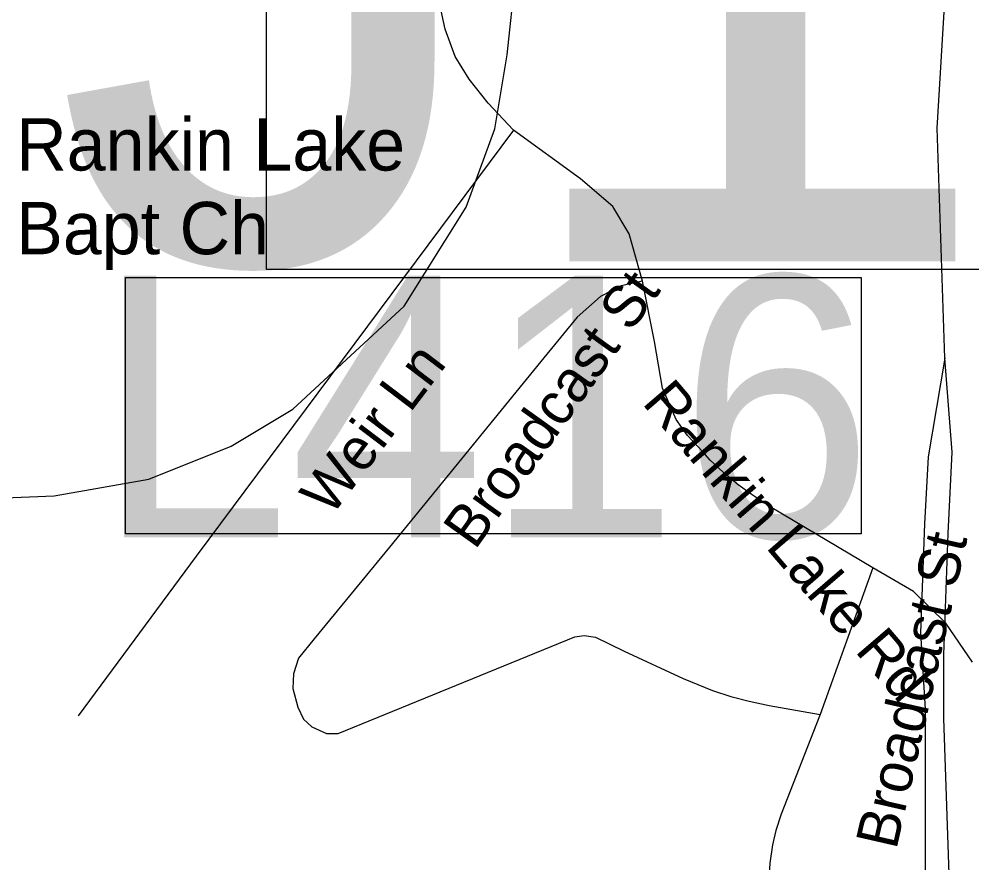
# Model space of a CAD drawing. Extents: x 1268485 to 1426702, y 514839 to 616766.
# Drawn here: x 1345699 to 1347193, y 566152 to 567474 of the extents above; entities that cross this region are included whole.
import ezdxf

# ---------------------------------------------------------------- set-up
doc = ezdxf.new("R2010")
doc.units = 0
for name, color, linetype in [('Old_Level_10', 7, 'Continuous'), ('Old_Level_22', 7, 'Continuous'), ('Old_Level_28', 7, 'Continuous'), ('Old_Level_3', 7, 'Continuous'), ('Old_Level_31', 7, 'Continuous'), ('Old_Level_35', 7, 'Continuous'), ('Old_Level_4', 7, 'Continuous')]:
    doc.layers.add(name, color=color, linetype=linetype)

msp = doc.modelspace()

# ---------------------------------------------------------------- linework, layer by layer
at = {"layer": 'Old_Level_28'}
for points in [[(1347150.241, 566942.649), (1347137.918, 567302.854), (1347164.871, 567746.18), (1347157.349, 568538.544), (1347177.855, 569217.936)], [(1347150.241, 566942.649), (1347123.87, 566787.929), (1347118.487, 566682.848), (1347112.01, 566512.184), (1347119.406, 566392.792), (1347119.166, 566098.819), (1347121.08, 566058.574), (1347121.719, 566017.052)], [(1347156.187, 565903.982), (1347160.552, 566027.262), (1347148.713, 566378.245), (1347148.713, 566477.619), (1347155.19, 566667.725), (1347161.666, 566795.183), (1347150.241, 566942.649)]]:
    msp.add_lwpolyline(points, dxfattribs=at)
at = {"layer": 'Old_Level_3'}
msp.add_lwpolyline([(1345598.656, 566720.646), (1345753.656, 566727.104), (1345902.198, 566752.938), (1346031.364, 566804.604), (1346128.239, 566862.729), (1346302.615, 567024.188), (1346399.489, 567179.188), (1346444.698, 567301.896), (1346464.073, 567418.146), (1346476.989, 567540.854)], dxfattribs=at)
at = {"layer": 'Old_Level_31'}
msp.add_lwpolyline([(1345865.548, 567069.184), (1347018.807, 567069.184), (1347018.807, 566667.27), (1345865.548, 566667.27), (1345865.548, 567069.184)], dxfattribs=at)
at = {"layer": 'Old_Level_35'}
for p, q in [((1346473.891, 567299.812), (1345976.639, 566632.52)), ((1345976.639, 566632.52), (1345791.272, 566382.254)), ((1347037.271, 566614.117), (1346954.635, 566383.997))]:
    msp.add_line(p, q, dxfattribs=at)
for points in [[(1346473.891, 567299.812), (1346434.213, 567342.513), (1346404.173, 567379.987), (1346382.232, 567415.461), (1346366.648, 567458.112), (1346347.886, 567545.617), (1346314.463, 567677.928)], [(1346675.969, 567063.335), (1346655.157, 567137.308), (1346629.525, 567180.317), (1346579.082, 567223.737), (1346473.891, 567299.812)], [(1346675.969, 567063.335), (1346642.648, 567056.056), (1346610.353, 567039.395), (1346573.853, 567007.048), (1346516.644, 566937.177), (1346279.399, 566646.567), (1346161.494, 566502.62), (1346136.99, 566472.58), (1346129.095, 566448.076), (1346127.763, 566425.008), (1346135.657, 566395.89), (1346144.474, 566376.923), (1346158.008, 566364.672), (1346180.974, 566354.521), (1346199.018, 566354.521), (1346570.163, 566505.798), (1346584.926, 566508.106), (1346602.458, 566505.388), (1346647.262, 566483.602), (1346740.151, 566440.541), (1346785.775, 566421.727), (1346814.38, 566412.5), (1346843.497, 566405.374), (1346874.665, 566398.3), (1346954.635, 566383.997)], [(1347037.271, 566614.117), (1346876.408, 566709.569), (1346846.675, 566729.459), (1346826.375, 566744.069), (1346816.02, 566752.323), (1346804.537, 566761.857), (1346794.079, 566771.648), (1346782.391, 566782.875), (1346770.703, 566795.639), (1346746.712, 566821.681), (1346729.078, 566846.697), (1346707.24, 566895.602), (1346694.732, 566968.55), (1346675.969, 567063.335)], [(1347151.895, 566527.483), (1347101.042, 566576.9), (1347037.271, 566614.117)], [(1347193.726, 566466.275), (1347151.895, 566527.483)], [(1346954.635, 566383.997), (1346953.712, 566381.639), (1346893.735, 566228.004), (1346885.328, 566202.27), (1346879.996, 566180.227), (1346875.793, 566151.212), (1346874.05, 566124.606), (1346870.359, 566045.559)]]:
    msp.add_lwpolyline(points, dxfattribs=at)
at = {"layer": 'Old_Level_4'}
msp.add_lwpolyline([(1346086.566, 568195.578), (1348621.925, 568195.578), (1348621.925, 567081.727), (1346086.566, 567081.727), (1346086.566, 568195.578)], dxfattribs=at)

# ---------------------------------------------------------------- texts
at = {"layer": 'Old_Level_10'}
for s, height, rotation, p in [('Broadcast St', 65.61666, 54.385589, (1346413.364, 566640.631)), ('Weir Ln', 65.6167, 52.780975, (1346187.724, 566692.666)), ('Rankin Lake Rd', 65.61666, 310.666125, (1346674.056, 566872.137)), ('Broadcast St', 65.61666, 77.152481, (1347073.901, 566170.909))]:
    msp.add_text(s, height=height, rotation=rotation, dxfattribs=at).set_placement(p)
at = {"layer": 'Old_Level_22'}
for s, height, p in [('Rankin Lake', 82.02083, (1345694.297, 567236.733)), ('Bapt Ch', 82.0208, (1345694.297, 567105.499))]:
    msp.add_text(s, height=height, dxfattribs=at).set_placement(p)
at = {"layer": 'Old_Level_31'}
msp.add_text('L416', height=410.1042, dxfattribs=at).set_placement((1345818.102, 566661.922))
at = {"layer": 'Old_Level_4'}
msp.add_text('J167', height=1049.8646, dxfattribs=at).set_placement((1345752.312, 567094.298))

doc.saveas('drawing.dxf')
